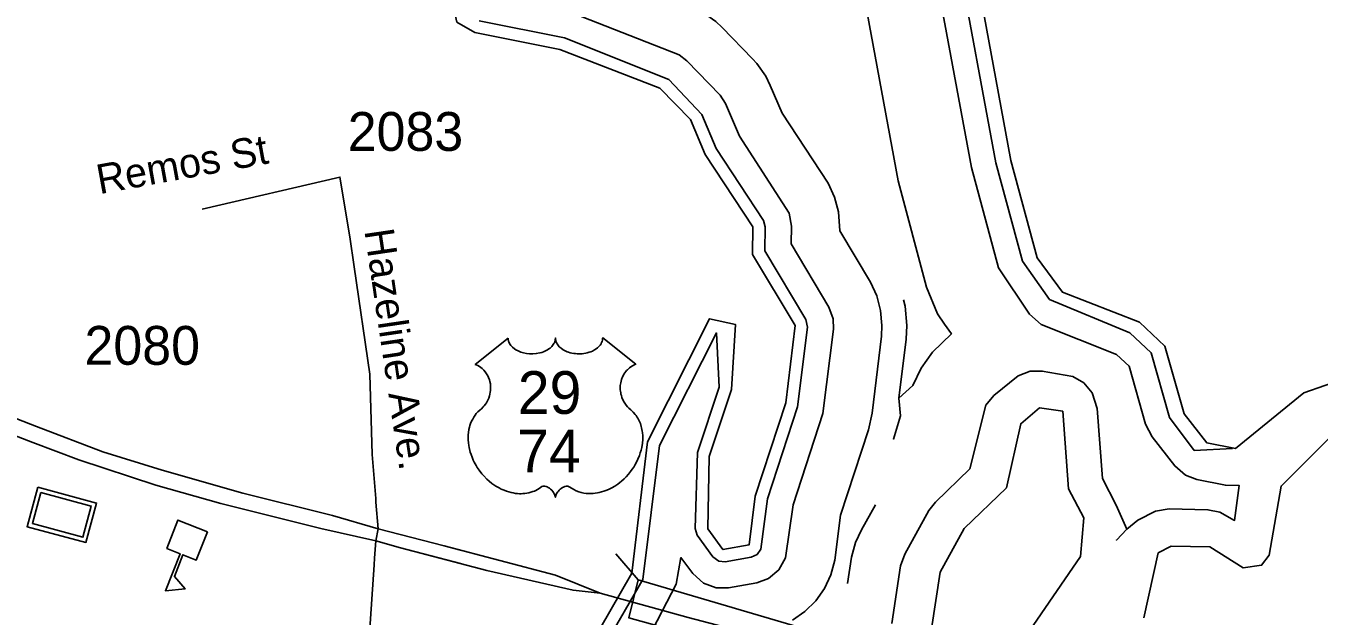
# Model space of a CAD drawing. Extents: x 1364363 to 1407445, y 538563 to 573342.
# Drawn here: x 1397619 to 1401783, y 550556 to 552455 of the extents above; entities that cross this region are included whole.
import ezdxf

# ---------------------------------------------------------------- set-up
doc = ezdxf.new("R2010")
doc.units = 0
for name, color, linetype in [('Exist Cultural Educational Facility High CELL', 7, 'Continuous'), ('Exist Cultural Historical Site CELL', 7, 'Continuous'), ('Exist Hydrographic Bay Label', 7, 'Continuous'), ('Exist Hydrographic Buffer Line', 7, 'Continuous'), ('Exist Hydrographic Creek Double Shore', 7, 'Continuous'), ('Exist Hydrographic Lake Shore', 7, 'Continuous'), ('Exist Road Primary NC Attributed', 7, 'Continuous'), ('Exist Road Primary US Attributed', 7, 'Continuous'), ('Exist Road Primary US Divided Attributed', 7, 'Continuous'), ('Exist Road Primary US Shield CELL', 7, 'Continuous'), ('Exist Road Primary US Shield Number Label', 7, 'Continuous'), ('Exist Road Primary US Structure Standard Bridge CELL', 7, 'Continuous'), ('Exist Road Secondary Type 51 Attributed', 7, 'Continuous'), ('Exist Road Secondary Type 51 Label', 7, 'Continuous'), ('Exist Road Secondary Type 51 Number Label', 7, 'Continuous')]:
    doc.layers.add(name, color=color, linetype=linetype)

msp = doc.modelspace()

# ---------------------------------------------------------------- linework, layer by layer
at = {"layer": 'Exist Cultural Educational Facility High CELL'}
msp.add_lwpolyline([(1398203.7, 550827.4), (1398167.8, 550736.3), (1398124.9, 550753.2), (1398097.4, 550683.3), (1398132.2, 550643.5), (1398068.8, 550637.2), (1398116, 550756.7), (1398073.2, 550773.6), (1398109.1, 550864.7)], close=True, dxfattribs=at)
msp.add_lwpolyline([(1398203.7, 550827.4), (1398167.8, 550736.3), (1398124.9, 550753.2), (1398097.4, 550683.3), (1398132.2, 550643.5), (1398068.8, 550637.2), (1398116, 550756.7), (1398073.2, 550773.6), (1398109.1, 550864.7)], close=True, dxfattribs=at)
at = {"layer": 'Exist Cultural Historical Site CELL'}
for points in [[(1397657.5, 550970.6), (1397846.8, 550919.6), (1397812.7, 550792.7), (1397623.4, 550843.6)], [(1397657.5, 550970.6), (1397846.8, 550919.6), (1397812.7, 550792.7), (1397623.4, 550843.6)], [(1397667.3, 550953.6), (1397829.9, 550909.9), (1397802.9, 550809.6), (1397640.3, 550853.4)], [(1397667.3, 550953.6), (1397829.9, 550909.9), (1397802.9, 550809.6), (1397640.3, 550853.4)]]:
    msp.add_lwpolyline(points, close=True, dxfattribs=at)
at = {"layer": 'Exist Hydrographic Bay Label'}
for points in [[(1401868.8, 551321.3), (1401733.7, 551274.8), (1401513.7, 551095.4), (1401421.7, 551113.6), (1401348.7, 551207), (1401286.7, 551424.9), (1401204.8, 551502.1), (1400956.8, 551598.9), (1400875.8, 551708.9), (1400790.8, 552022.4)], [(1400534.8, 550514.4), (1400562.8, 550697.7), (1400640.7, 550837.3), (1400776.7, 550969.1), (1400822.8, 551174.9), (1400882.8, 551226.2), (1400957.7, 551214.9), (1400976.8, 550965.1), (1401025.8, 550872.2), (1401014.7, 550747.7), (1400850.8, 550508)], [(1401218.7, 550549.9), (1401264.8, 550759), (1401306.7, 550781.1), (1401431.8, 550778.6), (1401538.7, 550710.9), (1401597.8, 550719.5), (1401622.8, 550751.8), (1401660.7, 550974.3), (1401882.7, 551196.3)]]:
    msp.add_lwpolyline(points, dxfattribs=at)
at = {"layer": 'Exist Hydrographic Buffer Line'}
msp.add_line((1401381.3, 551088.4), (1401504.7, 551094.8), dxfattribs=at)
for points in [[(1399861.1, 552450.1), (1399840.7, 552469.1), (1399800.8, 552497), (1399761.9, 552515.7), (1399439.9, 552640.3), (1399393.6, 552653.7), (1399272.6, 552664.8), (1399242.4, 552702.2), (1399205.9, 552791.5), (1399160.3, 552864.3), (1399208.8, 552896.3), (1399243.3, 552930.8), (1399271.3, 552970.8), (1399291.9, 553015.1), (1399304.5, 553062.2), (1399308.7, 553110.8), (1399304.5, 553159.5), (1399291.9, 553206.6), (1399271.3, 553250.8), (1399254, 553277.2), (1399047.1, 553569.4)], [(1400617.3, 552693.6), (1400742.5, 552014.6), (1400828.2, 551697.9), (1400915.6, 551574.6), (1401174.1, 551467.1), (1401242.3, 551402.8), (1401301.3, 551195.5), (1401381.3, 551088.4)], [(1400542.1, 552659.8), (1400663.8, 552000.1), (1400751, 551676.9), (1400851.1, 551527.2), (1400887.8, 551494.4), (1401130.5, 551398.2), (1401171.4, 551359.7), (1401224.3, 551173.6), (1401245.2, 551132.6), (1401318.2, 551039.2), (1401352.8, 551009.1), (1401389.4, 550995.4), (1401481.4, 550977.1), (1401525.6, 550976.6), (1401511.3, 550864), (1401463.8, 550890.8), (1401425.3, 550898), (1401300.1, 550900.5), (1401256.7, 550893.3), (1401199.8, 550864.6), (1401163.8, 550835.6), (1401130.8, 550800.7), (1401163.8, 550835.6), (1401129.6, 550912.7), (1401085.6, 550998.5), (1401068.4, 551223.5), (1401052.7, 551274.3), (1401025.8, 551306.3), (1400989.8, 551327.1), (1400891.7, 551344.3), (1400853, 551343.8), (1400813.8, 551329.6), (1400735.8, 551265.6), (1400709.9, 551234.3), (1400658.5, 551029.7), (1400548.3, 550922.9), (1400527, 550895.2), (1400449, 550755.6), (1400435.6, 550717.9), (1400407.2, 550532)], [(1400320.4, 552539.1), (1400427.8, 551956.5), (1400519.4, 551614.1), (1400555, 551528.4), (1400576.9, 551494.9), (1400599.2, 551464.6), (1400538, 551405.8), (1400502, 551354.3), (1400475.5, 551297.5), (1400430.2, 551256.8), (1400435.5, 551200), (1400422.4, 551157.5), (1400412.5, 551125.5), (1400422.4, 551157.5), (1400435.5, 551200), (1400430.2, 551256.8), (1400453.2, 551447.6), (1400455.8, 551490.8), (1400450.4, 551553.3), (1400444.9, 551573.9)], [(1399622, 550483.1), (1399713.4, 550658.6), (1399728.6, 550744.3), (1399766.5, 550692.9), (1399800.7, 550662.2), (1399842.1, 550647.1), (1399881.4, 550647.1), (1399972.9, 550663.1), (1400010.2, 550676.6), (1400043.4, 550704.5), (1400065.5, 550742.8), (1400089.4, 550914.4), (1400185.1, 551207.5), (1400219.4, 551479), (1400218.5, 551513), (1400205.1, 551549.9), (1400083.3, 551753.7), (1400084, 551811.3), (1400076.9, 551852.4), (1399916.7, 552100.3), (1399871.8, 552205.9), (1399855.1, 552232.9), (1399747.6, 552343.4), (1399722.9, 552362.6), (1399380.2, 552496.3)], [(1399506.5, 550501.2), (1399605.6, 550674), (1399659.7, 551104.6), (1399842.6, 551467.1), (1399851.2, 551292.5), (1399781.8, 551082.2), (1399774.8, 550837.6), (1399780.2, 550816.8), (1399831.5, 550746.4), (1399850.2, 550732.5), (1399870.7, 550730.7), (1399954.7, 550745.4), (1399973.5, 550754.2), (1399985.4, 550771.1), (1400007, 550933.2), (1400103.8, 551229.5), (1400135.5, 551486), (1400130.4, 551510.8), (1399998.9, 551730.9), (1399999.8, 551808.2), (1399994.4, 551828.7), (1399842.2, 552060.5), (1399795.5, 552169.8), (1399689.4, 552282.5), (1399353.3, 552416.5), (1399079.2, 552471.8)], [(1400087.8, 550542.3), (1400127.8, 550570.3), (1400162.3, 550604.8), (1400190.3, 550644.8), (1400210.9, 550689.1), (1400223.6, 550736.2), (1400242.1, 550880.3), (1400331.9, 551155), (1400343.7, 551208.5), (1400373.8, 551457.3), (1400375.8, 551490.8), (1400371.5, 551539.4), (1400358.9, 551586.6), (1400338.3, 551630.8), (1400239.7, 551795.9), (1400235.6, 551857.3), (1400223, 551904.4), (1400202.3, 551948.7), (1400054.5, 552174.3), (1400016.3, 552263.9), (1400001.3, 552294.1), (1399973.3, 552334.1), (1399959.2, 552349.7), (1399861.1, 552450.1)], [(1400354.5, 550914.4), (1400309.4, 550833.7), (1400290.6, 550792.9), (1400278, 550745.8), (1400264.9, 550660.3)]]:
    msp.add_lwpolyline(points, dxfattribs=at)
at = {"layer": 'Exist Hydrographic Creek Double Shore'}
for points in [[(1399806.8, 552041.5), (1399758.8, 552154.1), (1399660.8, 552254.5), (1399338.8, 552379.1), (1399064.8, 552433.9), (1399006.8, 552467.9), (1398968.8, 552642.6), (1398920.8, 552719.2), (1398648.8, 552892), (1398717.8, 552998.9), (1399028.7, 553110.8)], [(1399466.8, 550512.2), (1399570.8, 550693.9), (1399620.8, 551116.3), (1399820.8, 551512.8), (1399903.8, 551494.7), (1399890.8, 551284.8), (1399819.8, 551069.7), (1399814.8, 550836.7), (1399863.8, 550770.1), (1399947.8, 550784.8), (1399967.8, 550942), (1400065.8, 551242), (1400095.8, 551490.8), (1399958.8, 551720.1), (1399959.8, 551808.7), (1399806.8, 552041.5)]]:
    msp.add_lwpolyline(points, dxfattribs=at)
at = {"layer": 'Exist Hydrographic Lake Shore'}
msp.add_lwpolyline([(1400790.8, 552022.4), (1400663.8, 552711.1), (1400590.8, 552804.4), (1400425.7, 552899.6), (1400421.7, 553099.9), (1400518.8, 553370.4), (1400511.7, 553455.9), (1400454.7, 553512.9), (1400320.7, 553492.6), (1400252.7, 553385.6), (1400180.8, 553177), (1400138.7, 553138.5), (1399892.8, 553333.8)], dxfattribs=at)
at = {"layer": 'Exist Road Primary NC Attributed'}
for points in [[(1398746.2, 550797.8), (1398753.1, 550836.4)], [(1398746.2, 550797.8), (1398753.1, 550836.4)], [(1398615.2, 549794.7), (1398661, 549914.4), (1398684, 550007.8), (1398694.6, 550069.3), (1398700, 550109.4), (1398705.3, 550178.9), (1398714.5, 550342.3), (1398740.4, 550720.4), (1398742, 550742.3), (1398746.2, 550797.8)], [(1398615.2, 549794.7), (1398661, 549914.4), (1398684, 550007.8), (1398694.6, 550069.3), (1398700, 550109.4), (1398705.3, 550178.9), (1398714.5, 550342.3), (1398740.4, 550720.4), (1398742, 550742.3), (1398746.2, 550797.8)]]:
    msp.add_lwpolyline(points, dxfattribs=at)
at = {"layer": 'Exist Road Primary US Attributed'}
msp.add_lwpolyline([(1399468.3, 550629.3), (1399751.3, 550551), (1400177.6, 550439.5)], dxfattribs=at)
at = {"layer": 'Exist Road Primary US Divided Attributed'}
for points in [[(1396688, 551572.7), (1397085.3, 551356.4), (1397219.1, 551291.3), (1397398.7, 551208.4), (1397641.9, 551114.2), (1397789.9, 551058.5), (1398037.5, 550977), (1398247.1, 550917.9), (1398569.4, 550837.8), (1398746.2, 550797.8)], [(1396688, 551572.7), (1397085.3, 551356.4), (1397219.1, 551291.3), (1397398.7, 551208.4), (1397641.9, 551114.2), (1397789.9, 551058.5), (1398037.5, 550977), (1398247.1, 550917.9), (1398569.4, 550837.8), (1398746.2, 550797.8)], [(1398753.1, 550836.4), (1398606.7, 550879.2), (1398317.7, 550951.2), (1398057.9, 551025.9), (1397867.4, 551085), (1397654, 551166.1), (1397438.1, 551250.1)], [(1398753.1, 550836.4), (1398606.7, 550879.2), (1398317.7, 550951.2), (1398057.9, 551025.9), (1397867.4, 551085), (1397654, 551166.1), (1397438.1, 551250.1)], [(1399018.9, 550768.1), (1398966.5, 550781.8), (1398753.1, 550836.4)], [(1399468.3, 550629.3), (1399325.1, 550688), (1398966.5, 550781.8), (1398753.1, 550836.4)], [(1398746.2, 550797.8), (1398825.7, 550775.9), (1399018.9, 550724.9)], [(1398746.2, 550797.8), (1398825.7, 550775.9), (1399103.6, 550702.6), (1399381, 550639), (1399468.3, 550629.3)]]:
    msp.add_lwpolyline(points, dxfattribs=at)
at = {"layer": 'Exist Road Primary US Shield CELL'}
msp.add_lwpolyline([(1399172.3, 551450.7), (1399172.6, 551446.3), (1399173.7, 551441.1), (1399174.5, 551438.4), (1399176.9, 551433.2), (1399181, 551427.1), (1399186.6, 551421.2), (1399192.9, 551415.9), (1399197.2, 551413.2), (1399204.4, 551409.3), (1399212.7, 551405.8), (1399221.8, 551403.2), (1399231.2, 551401.3), (1399241.4, 551400.2), (1399251.5, 551400), (1399262.4, 551400.8), (1399274.5, 551403.1), (1399280.1, 551404.6), (1399286.3, 551406.7), (1399292.1, 551409.1), (1399298.4, 551412.5), (1399303.5, 551415.8), (1399307.5, 551418.6), (1399313.1, 551424), (1399317.6, 551429.6), (1399319.5, 551432.8), (1399321.1, 551435.8), (1399323.3, 551442.2), (1399324, 551445), (1399324.4, 551450.9), (1399324.8, 551446), (1399325.3, 551442.9), (1399326.1, 551439.9), (1399327.4, 551436.7), (1399329.6, 551432.1), (1399332.1, 551428.4), (1399336.9, 551422.8), (1399339.8, 551420), (1399342.5, 551417.8), (1399349.7, 551412.9), (1399358.2, 551408.6), (1399362.3, 551406.8), (1399366.6, 551405.3), (1399372, 551403.6), (1399377.6, 551402.3), (1399383.1, 551401.4), (1399388.7, 551400.6), (1399394.5, 551400.1), (1399399.2, 551400), (1399405, 551400.1), (1399410.3, 551400.4), (1399415.8, 551401), (1399421.8, 551402), (1399426.7, 551403.1), (1399433.1, 551404.8), (1399438.8, 551406.8), (1399443.9, 551409), (1399450.5, 551412.5), (1399455.8, 551415.8), (1399459.7, 551419), (1399464.4, 551423.2), (1399468.8, 551428.3), (1399471.3, 551432), (1399473.2, 551435.9), (1399474.9, 551439.9), (1399475.9, 551444.1), (1399476.4, 551447.8), (1399476.5, 551451), (1399582.8, 551366.3), (1399580.3, 551365.4), (1399574.5, 551362.6), (1399569.9, 551359.9), (1399562.6, 551354.7), (1399559.5, 551351.9), (1399556.3, 551348.9), (1399553.4, 551345.8), (1399550.9, 551342.8), (1399547.8, 551338.6), (1399545.1, 551334.3), (1399542.4, 551329.6), (1399540.4, 551325.5), (1399537.1, 551317), (1399535.6, 551311.6), (1399534.6, 551307), (1399533.3, 551297.5), (1399533, 551293), (1399533, 551288.5), (1399533.2, 551283.8), (1399533.7, 551279.3), (1399534.5, 551274.6), (1399535.2, 551270.4), (1399536.6, 551265.4), (1399538.4, 551259.4), (1399540.8, 551253.7), (1399545.6, 551244.5), (1399551.9, 551235.1), (1399556.3, 551229.8), (1399560.7, 551225.3), (1399567.3, 551219.8), (1399570.8, 551216.6), (1399574.9, 551212.5), (1399581.6, 551204.8), (1399584.3, 551201.2), (1399587, 551197.1), (1399589.5, 551192.9), (1399592, 551188.4), (1399594, 551184.4), (1399597.8, 551175.3), (1399600.5, 551166.4), (1399601.7, 551161.8), (1399603.7, 551151.4), (1399604.5, 551146.2), (1399605.3, 551136), (1399605.3, 551123.7), (1399604.4, 551112.1), (1399602.2, 551098.4), (1399600.4, 551090.3), (1399597.6, 551080.8), (1399594.9, 551072.6), (1399590, 551060.4), (1399585.7, 551051.6), (1399580.1, 551041.3), (1399576.3, 551035.1), (1399571.8, 551028.5), (1399566.2, 551020.8), (1399559.7, 551012.6), (1399551.9, 551004), (1399545.5, 550997.7), (1399537.2, 550990.3), (1399532.2, 550986.1), (1399525.1, 550980.7), (1399515.3, 550974.2), (1399505.6, 550968.6), (1399497.4, 550964.4), (1399490.1, 550961.3), (1399480.7, 550957.7), (1399465, 550953.4), (1399459.3, 550952.2), (1399452.5, 550951.2), (1399446.2, 550950.5), (1399440, 550950.2), (1399431.7, 550950.2), (1399423.5, 550950.8), (1399415.7, 550951.9), (1399407.6, 550953.6), (1399399.2, 550956.1), (1399391.5, 550959.1), (1399383.7, 550963), (1399370.5, 550971.3), (1399366.7, 550973.3), (1399364.6, 550973.8), (1399359.5, 550974.1), (1399354.8, 550973.1), (1399349.9, 550971.1), (1399346.9, 550969.6), (1399343, 550967), (1399340, 550964.6), (1399336.3, 550961.2), (1399333.8, 550958.3), (1399331.9, 550956), (1399328.2, 550950.2), (1399326.9, 550947.4), (1399325.5, 550943.8), (1399324.3, 550938.5), (1399322.6, 550945.2), (1399320.7, 550949.6), (1399318.4, 550953.4), (1399316.1, 550956.7), (1399312.4, 550961), (1399309, 550964.2), (1399305, 550967.4), (1399300.7, 550970), (1399297.3, 550971.8), (1399294.2, 550973), (1399290.4, 550973.9), (1399287.2, 550974.1), (1399284.6, 550974.1), (1399281.1, 550973.3), (1399276.3, 550969.8), (1399271.7, 550966.7), (1399266.8, 550963.6), (1399260.9, 550960.5), (1399256.6, 550958.4), (1399251.4, 550956.4), (1399245.4, 550954.4), (1399238.9, 550952.7), (1399232.1, 550951.4), (1399226.2, 550950.5), (1399219.9, 550949.9), (1399214.2, 550949.7), (1399208.2, 550949.8), (1399202.6, 550950.2), (1399196.2, 550950.8), (1399188.1, 550952), (1399181.5, 550953.5), (1399174.5, 550955.4), (1399167.2, 550957.6), (1399159.5, 550960.6), (1399149.9, 550964.8), (1399143.1, 550968.2), (1399132.5, 550974.3), (1399120.1, 550982.9), (1399110.7, 550990.5), (1399103.8, 550996.8), (1399093.7, 551007.1), (1399087.8, 551013.8), (1399078.5, 551025.8), (1399072.5, 551034.6), (1399068.7, 551041), (1399063, 551051.3), (1399059.9, 551057.7), (1399055.9, 551067.2), (1399052.7, 551075.8), (1399050.1, 551083.9), (1399048.7, 551089.1), (1399046.7, 551098.2), (1399045.4, 551104.7), (1399044.3, 551113.6), (1399043.6, 551122.9), (1399043.5, 551131.5), (1399043.7, 551138.7), (1399044.5, 551147), (1399045.9, 551155.9), (1399047.6, 551163.5), (1399049.2, 551169), (1399051.4, 551175.6), (1399054.4, 551183), (1399057.9, 551190), (1399061.3, 551195.8), (1399065.5, 551202.1), (1399069.6, 551207.4), (1399075, 551213.4), (1399080.7, 551218.8), (1399085.9, 551223), (1399092, 551229), (1399095.2, 551232.6), (1399099.1, 551237.7), (1399102.2, 551242.4), (1399104.6, 551246.6), (1399107.8, 551252.9), (1399109.8, 551257.5), (1399112.2, 551264.7), (1399113.5, 551269.7), (1399114.7, 551276.1), (1399115.5, 551282.2), (1399115.8, 551289.8), (1399115.7, 551296.1), (1399114.8, 551303.5), (1399113.5, 551310.5), (1399111.8, 551316.7), (1399109.2, 551323.7), (1399106.7, 551328.8), (1399102.7, 551335.8), (1399098.1, 551342.3), (1399093.5, 551347.6), (1399088.8, 551352.3), (1399084.2, 551355.8), (1399079.9, 551358.9), (1399074.5, 551362.1), (1399069.3, 551364.7), (1399066.1, 551366)], close=True, dxfattribs=at)
at = {"layer": 'Exist Road Primary US Structure Standard Bridge CELL'}
msp.add_line((1399591.1, 550672.7), (1399519.2, 550756.4), dxfattribs=at)
msp.add_lwpolyline([(1400822.7, 550309.8), (1400792.1, 550190.3), (1400333.9, 550326.3), (1400075.8, 550407.5), (1399560.4, 550550.3), (1399591.1, 550672.7)], close=True, dxfattribs=at)
at = {"layer": 'Exist Road Secondary Type 51 Attributed'}
msp.add_lwpolyline([(1398753.1, 550836.4), (1398745.6, 550922.2), (1398745.6, 550934.7), (1398734.8, 551075.5), (1398727.2, 551334.9), (1398676.3, 551680.1), (1398662.4, 551776.4), (1398630.7, 551969), (1398186.7, 551865.9)], dxfattribs=at)
msp.add_lwpolyline([(1398753.1, 550836.4), (1398745.6, 550922.2), (1398745.6, 550934.7), (1398734.8, 551075.5), (1398727.2, 551334.9), (1398676.3, 551680.1), (1398662.4, 551776.4), (1398630.7, 551969), (1398186.7, 551865.9)], dxfattribs=at)

# ---------------------------------------------------------------- texts
at = {"layer": 'Exist Road Primary US Shield Number Label'}
for s, p in [('29', (1399203.3, 551206.6)), ('74', (1399201.1, 551018.7))]:
    msp.add_text(s, height=137.5, dxfattribs=at).set_placement(p)
at = {"layer": 'Exist Road Secondary Type 51 Label'}
for s, rotation, p in [('Remos St', 10.3215, (1397856.2, 551913.5)), ('Remos St', 10.3215, (1397856.2, 551913.5)), ('Hazeline Ave.', 278.3832, (1398708.9, 551796.3)), ('Hazeline Ave.', 278.3832, (1398708.9, 551796.3))]:
    msp.add_text(s, height=95, rotation=rotation, dxfattribs=at).set_placement(p)
at = {"layer": 'Exist Road Secondary Type 51 Number Label'}
for s, p in [('2083', (1398655.6, 552053.1)), ('2083', (1398655.6, 552053.1)), ('2080', (1397808.1, 551364.6)), ('2080', (1397808.1, 551364.6))]:
    msp.add_text(s, height=125, dxfattribs=at).set_placement(p)

doc.saveas('drawing.dxf')
